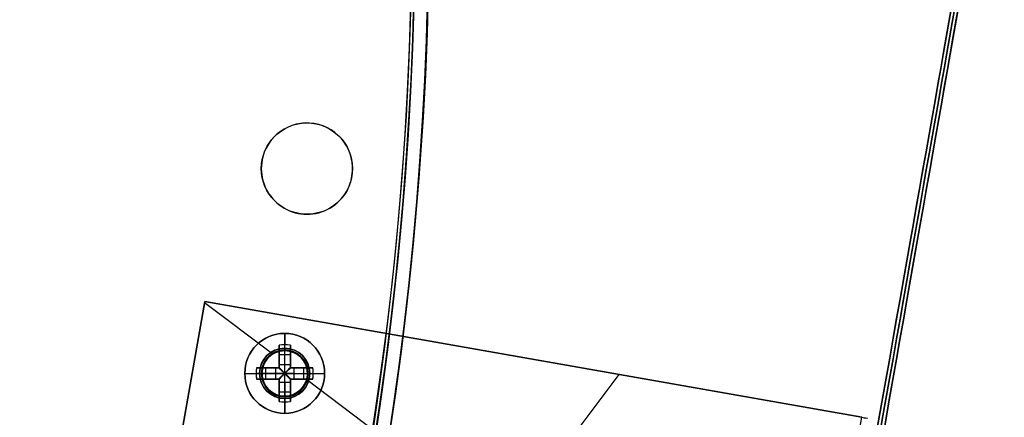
# Model space of a CAD drawing. Header units: millimetres. Extents: x -83 to 676, y -83 to 676.
# Tile 601 of 656: x 557 to 643, y 253 to 288. Entities that reach past the tile are written whole.
import ezdxf

# ---------------------------------------------------------------- set-up
doc = ezdxf.new("R2010")
doc.units = ezdxf.units.MM
doc.header["$MEASUREMENT"] = 0
doc.layers.add('IGES level 0', color=7, linetype='Continuous', true_color=0xff7878)

msp = doc.modelspace()

# ---------------------------------------------------------------- linework, layer by layer
at = {"layer": 'IGES level 0', "color": 5, "true_color": 0x1212ff}
for p, q in [((642.881, 311.581, -13.5), (616.834, 163.86, -13.5)), ((643.472, 311.476, -13.5), (617.425, 163.755, -13.5))]:
    msp.add_line(p, q, dxfattribs=at)
at = {"layer": 'IGES level 0', "color": 254, "true_color": 0xcad1ee}
for p, q in [((583.367, 278.404, 45.8), (583.367, 278.404, 47)), ((578.468, 275.575, 45.8), (578.468, 275.575, 47)), ((578.468, 275.575, 47), (578.468, 275.575, 45.8)), ((586.196, 273.505, 47), (586.196, 273.505, 45.8)), ((586.196, 273.505, 45.8), (586.196, 273.505, 47)), ((581.297, 270.676, 45.8), (581.297, 270.676, 47)), ((568.164, 233.367, 48), (573.374, 262.911, 48)), ((573.374, 262.911, 47), (568.164, 233.367, 47)), ((568.164, 233.367, 47.5), (573.374, 262.911, 47.5)), ((630.985, 252.753, 48), (573.374, 262.911, 48)), ((573.374, 262.911, 48), (573.374, 262.911, 47)), ((573.374, 262.911, 47), (630.985, 252.753, 47)), ((573.374, 262.911, 48), (573.374, 262.911, 47)), ((580.902, 258.53, 47), (580.902, 258.53, 45.8)), ((581.588, 258.195, 48), (581.588, 258.195, 47)), ((578.787, 257.802, 47), (578.787, 257.802, 48)), ((578.787, 257.802, 48), (578.787, 257.802, 47)), ((602.918, 257.702, 47), (602.918, 257.702, 48)), ((578.452, 257.116, 45.8), (578.452, 257.116, 47)), ((578.452, 257.116, 47), (578.452, 257.116, 45.8)), ((582.316, 256.08, 47), (582.316, 256.08, 45.8)), ((582.316, 256.08, 45.8), (582.316, 256.08, 47)), ((579.18, 255.001, 48), (579.18, 255.001, 47)), ((579.866, 254.666, 47), (579.866, 254.666, 45.8)), ((581.981, 255.394, 48), (581.981, 255.394, 47)), ((581.981, 255.394, 47), (581.981, 255.394, 48))]:
    msp.add_line(p, q, dxfattribs=at)
at = {"layer": 'IGES level 0', "color": 11, "true_color": 0xff7887}
for p, q in [((573.374, 262.911, 48), (568.164, 233.367, 48)), ((573.374, 262.911, 47), (568.164, 233.367, 47)), ((573.357, 262.816, 48), (579.343, 258.306, 48)), ((573.357, 262.816, 47), (579.343, 258.306, 47)), ((630.985, 252.753, 48), (573.374, 262.911, 48)), ((630.985, 252.753, 47), (573.374, 262.911, 47)), ((589.443, 229.615, 48), (609.706, 256.505, 48)), ((589.443, 229.615, 47), (609.706, 256.505, 47)), ((582.312, 256.068, 48), (625.792, 223.303, 48)), ((582.312, 256.068, 47), (625.792, 223.303, 47)), ((625.775, 223.208, 48), (630.985, 252.753, 48)), ((625.775, 223.208, 47), (630.985, 252.753, 47))]:
    msp.add_line(p, q, dxfattribs=at)
at = {"layer": 'IGES level 0', "color": 1, "true_color": 0xff0808}
for p, q in [((580.384, 258.798, 48), (580.384, 260.098, 48)), ((579.884, 257.384, 48.463), (579.884, 259.072, 50.13)), ((579.884, 259.072, 50.13), (579.884, 257.384, 48.463)), ((580.384, 257.384, 48.463), (580.384, 259.098, 50.155)), ((580.884, 259.072, 50.13), (580.884, 257.384, 48.463)), ((580.884, 257.384, 48.463), (580.884, 259.072, 50.13)), ((579.884, 257.098, 49.699), (579.884, 258.636, 49.699)), ((579.884, 258.254, 49.322), (580.884, 258.254, 49.322)), ((580.384, 258.598, 47.8), (580.384, 258.598, 40)), ((580.384, 254.598, 40), (580.384, 258.598, 40)), ((580.384, 258.598, 40), (580.384, 258.598, 47.8)), ((580.884, 258.636, 49.699), (580.884, 257.098, 49.699)), ((579.884, 258.085, 49.155), (579.884, 258.085, 50.83)), ((579.884, 257.384, 48.463), (580.884, 257.384, 48.463)), ((579.884, 257.384, 48.463), (580.884, 257.384, 48.463)), ((580.884, 258.085, 49.155), (580.884, 258.085, 50.83)), ((576.884, 256.598, 48), (578.184, 256.598, 48)), ((579.598, 256.598, 48.463), (577.884, 256.598, 50.155)), ((577.909, 257.098, 50.13), (579.598, 257.098, 48.463)), ((579.598, 257.098, 48.463), (577.909, 257.098, 50.13)), ((578.346, 257.098, 49.699), (579.884, 257.098, 49.699)), ((578.384, 256.598, 47.8), (578.384, 256.598, 40)), ((578.384, 256.598, 40), (582.384, 256.598, 40)), ((578.728, 256.098, 49.322), (578.728, 257.098, 49.322)), ((578.897, 257.098, 49.155), (578.897, 257.098, 50.83)), ((579.598, 256.098, 48.463), (579.598, 257.098, 48.463)), ((579.598, 256.098, 48.463), (579.598, 257.098, 48.463)), ((579.884, 257.098, 51.128), (579.884, 257.098, 48.27)), ((579.884, 257.098, 48.27), (579.884, 257.098, 51.128)), ((580.481, 256.695, 48.18), (580.286, 256.695, 48.18)), ((580.286, 256.695, 48.18), (580.286, 256.5, 48.18)), ((580.286, 256.695, 48.18), (580.286, 256.5, 48.18)), ((580.481, 256.695, 48.18), (580.286, 256.695, 48.18)), ((580.286, 256.598, 48.18), (580.481, 256.598, 48.18)), ((580.286, 256.5, 48.18), (580.481, 256.5, 48.18)), ((580.286, 256.5, 48.18), (580.481, 256.5, 48.18)), ((580.384, 256.695, 48.18), (580.384, 256.5, 48.18)), ((580.481, 256.5, 48.18), (580.481, 256.695, 48.18)), ((580.481, 256.5, 48.18), (580.481, 256.695, 48.18)), ((580.884, 257.098, 51.128), (580.884, 257.098, 48.27)), ((580.884, 257.098, 49.699), (582.422, 257.098, 49.699)), ((580.884, 257.098, 48.27), (580.884, 257.098, 51.128)), ((581.17, 257.098, 48.463), (582.858, 257.098, 50.13)), ((581.17, 257.098, 48.463), (581.17, 256.098, 48.463)), ((582.858, 257.098, 50.13), (581.17, 257.098, 48.463)), ((581.17, 257.098, 48.463), (581.17, 256.098, 48.463)), ((581.17, 256.598, 48.463), (582.884, 256.598, 50.155)), ((581.871, 257.098, 49.155), (581.871, 257.098, 50.83)), ((582.04, 257.098, 49.322), (582.04, 256.098, 49.322)), ((582.384, 256.598, 47.8), (582.384, 256.598, 40)), ((582.584, 256.598, 48), (583.884, 256.598, 48)), ((579.598, 256.098, 48.463), (577.909, 256.098, 50.13)), ((577.909, 256.098, 50.13), (579.598, 256.098, 48.463)), ((579.884, 256.098, 49.699), (578.346, 256.098, 49.699)), ((578.897, 256.098, 49.155), (578.897, 256.098, 50.83)), ((579.884, 256.098, 51.128), (579.884, 256.098, 48.27)), ((579.884, 256.098, 48.27), (579.884, 256.098, 51.128)), ((579.884, 254.56, 49.699), (579.884, 256.098, 49.699)), ((579.884, 254.123, 50.13), (579.884, 255.812, 48.463)), ((580.884, 255.812, 48.463), (579.884, 255.812, 48.463)), ((579.884, 255.812, 48.463), (579.884, 254.123, 50.13)), ((580.884, 255.812, 48.463), (579.884, 255.812, 48.463)), ((580.384, 255.812, 48.463), (580.384, 254.098, 50.155)), ((580.884, 256.098, 51.128), (580.884, 256.098, 48.27)), ((580.884, 256.098, 49.699), (580.884, 254.56, 49.699)), ((580.884, 256.098, 48.27), (580.884, 256.098, 51.128)), ((582.422, 256.098, 49.699), (580.884, 256.098, 49.699)), ((580.884, 255.812, 48.463), (580.884, 254.123, 50.13)), ((580.884, 254.123, 50.13), (580.884, 255.812, 48.463)), ((582.858, 256.098, 50.13), (581.17, 256.098, 48.463)), ((581.17, 256.098, 48.463), (582.858, 256.098, 50.13)), ((581.871, 256.098, 49.155), (581.871, 256.098, 50.83)), ((579.884, 255.111, 49.155), (579.884, 255.111, 50.83)), ((580.884, 254.942, 49.322), (579.884, 254.942, 49.322)), ((580.884, 255.111, 49.155), (580.884, 255.111, 50.83)), ((580.384, 254.598, 40), (580.384, 254.598, 47.8)), ((580.384, 254.598, 47.8), (580.384, 254.598, 40)), ((580.384, 253.098, 48), (580.384, 254.398, 48))]:
    msp.add_line(p, q, dxfattribs=at)
at = {"layer": 'IGES level 0', "color": 153, "true_color": 0x5393cf}
for centre in [(296.5, 296.5), (296.5, 296.5, -1.2)]:
    msp.add_circle(centre, 296.5, dxfattribs=at)
at = {"layer": 'IGES level 0'}
for centre, radius in [((296.5, 296.5, 47), 296.5), ((296.5, 296.5), 296.5), ((296.5, 296.5, 47), 295.3), ((296.5, 296.5), 295.3)]:
    msp.add_circle(centre, radius, dxfattribs=at)
at = {"layer": 'IGES level 0', "color": 124, "true_color": 0x1aa180}
for centre, radius in [((296.5, 296.5, 47), 295), ((296.5, 296.5, 45.8), 295), ((582.332, 274.54, 47), 4), ((582.332, 274.54, 45.8), 4), ((580.384, 256.598, 47), 2), ((580.384, 256.598, 45.8), 2)]:
    msp.add_circle(centre, radius, dxfattribs=at)
at = {"layer": 'IGES level 0', "color": 1, "true_color": 0xff0808}
for centre, radius in [((580.384, 256.598, 48), 3.5), ((580.384, 256.598, 48), 2.2), ((580.384, 256.598, 40), 2)]:
    msp.add_circle(centre, radius, dxfattribs=at)
at = {"layer": 'IGES level 0', "color": 11, "true_color": 0xff7887}
for centre in [(580.384, 256.598, 48), (580.384, 256.598, 47)]:
    msp.add_circle(centre, 2, dxfattribs=at)
at = {"layer": 'IGES level 0', "color": 153, "true_color": 0x5393cf}
for centre, start, end in [((296.5, 296.5, -1.2), 345, 165), ((296.5, 296.5), 345, 165), ((296.5, 296.5, -0.6), 345, 165), ((296.5, 296.5, -1.2), 165, 345), ((296.5, 296.5), 165, 345), ((296.5, 296.5, -0.6), 165, 345)]:
    msp.add_arc(centre, 296.5, start, end, dxfattribs=at)
at = {"layer": 'IGES level 0', "color": 124, "true_color": 0x1aa180}
for centre, start, end in [((296.5, 296.5, 45.8), 345, 165), ((296.5, 296.5, 47), 345, 165), ((296.5, 296.5, 46.4), 345, 165), ((296.5, 296.5, 45.8), 165, 345), ((296.5, 296.5, 47), 165, 345), ((296.5, 296.5, 46.4), 165, 345)]:
    msp.add_arc(centre, 295, start, end, dxfattribs=at)
at = {"layer": 'IGES level 0'}
for centre, radius in [((296.5, 296.5), 296.5), ((296.5, 296.5, 47), 296.5), ((296.5, 296.5, 23.5), 296.5), ((296.5, 296.5, 47), 295.3), ((296.5, 296.5), 295.3), ((296.5, 296.5, 23.5), 295.3)]:
    msp.add_arc(centre, radius, 225, 45, dxfattribs=at)
at = {"layer": 'IGES level 0', "color": 5, "true_color": 0x1212ff, "extrusion": (0.984808, -0.173648, 6.801e-15)}
msp.add_arc((343.482, -88.5, 579.009), 75, 180, 0, dxfattribs=at)
at = {"layer": 'IGES level 0', "color": 5, "true_color": 0x1212ff, "extrusion": (0.984808, -0.173648, -9.59012e-15)}
msp.add_arc((343.482, 61.5, 579.009), 75, 360, 180, dxfattribs=at)
at = {"layer": 'IGES level 0', "color": 5, "true_color": 0x1212ff, "extrusion": (0.984808, -0.173648, 2.13226e-15)}
for centre, start in [((343.482, 61.5, 579.009), 360), ((343.482, 61.5, 579.609), 0), ((343.482, 61.5, 579.609), 0)]:
    msp.add_arc(centre, 75, start, 180, dxfattribs=at)
at = {"layer": 'IGES level 0', "color": 5, "true_color": 0x1212ff, "extrusion": (0.984808, -0.173648, -2.12215e-15)}
for centre in [(343.482, -88.5, 579.009), (343.482, -88.5, 579.609), (343.482, -88.5, 579.609)]:
    msp.add_arc(centre, 75, 180, 0, dxfattribs=at)
at = {"layer": 'IGES level 0', "color": 5, "true_color": 0x1212ff, "extrusion": (0.984808, -0.173648, 0)}
for centre, start, end in [((343.482, -88.5, 579.309), 180, 0), ((343.482, 61.5, 579.309), 0, 180)]:
    msp.add_arc(centre, 75, start, end, dxfattribs=at)
at = {"layer": 'IGES level 0', "color": 254, "true_color": 0xcad1ee}
for centre, radius, start, end in [((582.332, 274.54, 45.8), 4, 345, 165), ((582.332, 274.54, 47), 4, 345, 165), ((582.332, 274.54, 46.4), 4, 345, 165), ((582.332, 274.54, 45.8), 4, 165, 345), ((582.332, 274.54, 47), 4, 165, 345), ((582.332, 274.54, 46.4), 4, 165, 345), ((580.384, 256.598, 47), 2, 345, 165), ((580.384, 256.598, 45.8), 2, 345, 165), ((580.384, 256.598, 46.4), 2, 345, 165), ((580.384, 256.598, 48), 2, 323, 143), ((580.384, 256.598, 47), 2, 323, 143), ((580.384, 256.598, 47.5), 2, 323, 143), ((580.384, 256.598, 48), 2, 143, 323), ((580.384, 256.598, 47), 2, 143, 323), ((580.384, 256.598, 47.5), 2, 143, 323), ((580.384, 256.598, 47), 2, 165, 345), ((580.384, 256.598, 45.8), 2, 165, 345), ((580.384, 256.598, 46.4), 2, 165, 345)]:
    msp.add_arc(centre, radius, start, end, dxfattribs=at)
at = {"layer": 'IGES level 0', "color": 1, "true_color": 0xff0808}
for centre, radius, start, end in [((580.384, 256.598, 48), 3.5, 360, 180), ((580.384, 256.598, 48), 2.2, 90, 270), ((580.384, 256.598, 47.941), 2.059, 90, 270), ((580.384, 256.598, 40), 2, 90, 270), ((580.384, 256.598, 47.8), 2, 90, 270), ((580.384, 256.598, 43.9), 2, 90, 270), ((580.384, 256.598, 47.8), 2, 90, 270), ((580.384, 256.598, 48), 2.2, 270, 90), ((580.384, 256.598, 47.941), 2.059, 270, 90), ((580.384, 256.598, 47.8), 2, 270, 90), ((580.384, 256.598, 40), 2, 270, 90), ((580.384, 256.598, 47.8), 2, 270, 90), ((580.384, 256.598, 43.9), 2, 270, 90), ((580.384, 256.598, 48), 3.5, 180, 0)]:
    msp.add_arc(centre, radius, start, end, dxfattribs=at)
at = {"layer": 'IGES level 0', "color": 1, "true_color": 0xff0808, "extrusion": (1, 0, 0)}
for centre, radius, start, end in [((256.598, 47.686, 580.384), 3.514, 5.12754, 44.64884), ((256.598, 47.686, 579.884), 3.478, 44.64884, 81.73521), ((256.598, 47.686, 579.884), 3.478, 44.64884, 81.73521), ((258.798, 47.8, 580.384), 0.2, 90, 180), ((256.695, 49.16, 579.884), 0.98, 296.55957, 314.64884), ((256.695, 49.16, 579.884), 0.98, 296.55957, 314.64884), ((256.695, 49.16, 580.384), 0.98, 270, 314.64884), ((256.695, 49.16, 580.884), 0.98, 296.55957, 314.64884), ((256.5, 49.16, 580.384), 0.98, 225.35116, 270), ((256.598, 47.686, 579.884), 3.478, 98.26479, 135.35116), ((256.598, 47.686, 580.884), 3.478, 98.26479, 135.35116), ((256.5, 49.16, 580.884), 0.98, 225.35116, 243.44043), ((256.5, 49.16, 580.884), 0.98, 225.35116, 243.44043), ((254.398, 47.8, 580.384), 0.2, 0, 90), ((256.598, 47.686, 580.384), 3.514, 135.35116, 174.87246)]:
    msp.add_arc(centre, radius, start, end, dxfattribs=at)
at = {"layer": 'IGES level 0', "color": 1, "true_color": 0xff0808, "extrusion": (-9.0207e-15, -0.70276, 0.711427)}
msp.add_arc((580.384, 216.062, -146.402), 3.514, 81.81988, 98.18012, dxfattribs=at)
at = {"layer": 'IGES level 0', "color": 1, "true_color": 0xff0808, "extrusion": (1.24501e-14, -0.70276, 0.711427)}
msp.add_arc((580.384, 216.062, -146.402), 3.514, 81.81988, 98.18012, dxfattribs=at)
at = {"layer": 'IGES level 0', "color": 1, "true_color": 0xff0808, "extrusion": (1, -2.83936e-13, -5.61904e-13)}
msp.add_arc((256.598, 47.686, 580.884), 3.478, 44.64884, 81.73521, dxfattribs=at)
at = {"layer": 'IGES level 0', "color": 1, "true_color": 0xff0808, "extrusion": (1, 2.83936e-13, 5.61904e-13)}
msp.add_arc((256.598, 47.686, 580.884), 3.478, 44.64884, 81.73521, dxfattribs=at)
at = {"layer": 'IGES level 0', "color": 1, "true_color": 0xff0808, "extrusion": (1, -1.37232e-12, 1.37232e-12)}
msp.add_arc((258.798, 47.8, 580.384), 0.2, 90, 180, dxfattribs=at)
at = {"layer": 'IGES level 0', "color": 1, "true_color": 0xff0808, "extrusion": (1, 5.43174e-12, -7.5858e-12)}
msp.add_arc((256.695, 49.16, 580.884), 0.98, 296.55957, 314.64884, dxfattribs=at)
at = {"layer": 'IGES level 0', "color": 1, "true_color": 0xff0808, "extrusion": (0, 1, 0)}
for centre, radius, start, end in [((-580.384, 47.686, 256.598), 3.514, 5.12754, 44.64884), ((-580.286, 49.16, 257.098), 0.98, 296.55957, 314.64884), ((-580.286, 49.16, 256.598), 0.98, 270, 314.64884), ((-580.481, 49.16, 256.598), 0.98, 225.35116, 270), ((-580.384, 47.686, 257.098), 3.478, 98.26479, 135.35116), ((-580.384, 47.686, 257.098), 3.478, 98.26479, 135.35116), ((-580.481, 49.16, 257.098), 0.98, 225.35116, 243.44043), ((-580.481, 49.16, 257.098), 0.98, 225.35116, 243.44043), ((-580.384, 47.686, 256.598), 3.514, 135.35116, 174.87246), ((-580.384, 47.686, 256.598), 3.514, 135.35116, 174.87246), ((-580.384, 47.686, 256.098), 3.478, 44.64884, 81.73521), ((-580.286, 49.16, 256.098), 0.98, 296.55957, 314.64884), ((-580.286, 49.16, 256.098), 0.98, 296.55957, 314.64884), ((-580.384, 47.686, 256.098), 3.478, 98.26479, 135.35116), ((-580.384, 47.686, 256.098), 3.478, 98.26479, 135.35116), ((-580.481, 49.16, 256.098), 0.98, 225.35116, 243.44043), ((-580.481, 49.16, 256.098), 0.98, 225.35116, 243.44043)]:
    msp.add_arc(centre, radius, start, end, dxfattribs=at)
at = {"layer": 'IGES level 0', "color": 1, "true_color": 0xff0808, "extrusion": (-2.49185e-13, 1, 1.15606e-13)}
msp.add_arc((-580.384, 47.686, 256.598), 3.514, 5.12754, 44.64884, dxfattribs=at)
at = {"layer": 'IGES level 0', "color": 1, "true_color": 0xff0808, "extrusion": (0.70276, 3.42943e-15, 0.711427)}
msp.add_arc((256.598, -379.389, 441.795), 3.514, 81.81988, 98.18012, dxfattribs=at)
at = {"layer": 'IGES level 0', "color": 1, "true_color": 0xff0808, "extrusion": (0.70276, 7.45152e-13, 0.711427)}
msp.add_arc((256.598, -379.389, 441.795), 3.514, 81.81988, 90, dxfattribs=at)
at = {"layer": 'IGES level 0', "color": 1, "true_color": 0xff0808, "extrusion": (0.70276, 3.00505e-13, 0.711427)}
msp.add_arc((256.598, -379.389, 441.795), 3.514, 90, 98.18012, dxfattribs=at)
at = {"layer": 'IGES level 0', "color": 1, "true_color": 0xff0808, "extrusion": (-1.41968e-13, 1, 2.80952e-13)}
for centre in [(-580.384, 47.686, 257.098), (-580.384, 47.686, 256.098)]:
    msp.add_arc(centre, 3.478, 44.64884, 81.73521, dxfattribs=at)
at = {"layer": 'IGES level 0', "color": 1, "true_color": 0xff0808, "extrusion": (1.41968e-13, 1, -2.80952e-13)}
msp.add_arc((-580.384, 47.686, 257.098), 3.478, 44.64884, 81.73521, dxfattribs=at)
at = {"layer": 'IGES level 0', "color": 1, "true_color": 0xff0808, "extrusion": (2.1883e-10, 1, 2.88118e-11)}
msp.add_arc((-578.184, 47.8, 256.598), 0.2, 90, 180, dxfattribs=at)
at = {"layer": 'IGES level 0', "color": 1, "true_color": 0xff0808, "extrusion": (-2.71587e-12, 1, -3.7929e-12)}
msp.add_arc((-580.286, 49.16, 257.098), 0.98, 296.55957, 314.64884, dxfattribs=at)
at = {"layer": 'IGES level 0', "color": 1, "true_color": 0xff0808, "extrusion": (0.689371, -0.689371, -0.222565)}
msp.add_arc((591.835, 97.931, 211.942), 0.08, 257.44027, 282.54752, dxfattribs=at)
at = {"layer": 'IGES level 0', "color": 1, "true_color": 0xff0808, "extrusion": (0.702705, -0.702705, -0.111406)}
msp.add_arc((591.835, 73.439, 221.813), 0.08, 263.7148, 276.35685, dxfattribs=at)
at = {"layer": 'IGES level 0', "color": 1, "true_color": 0xff0808, "extrusion": (0.702705, 0.702705, 0.111406)}
msp.add_arc((-228.951, -18.001, 593.864), 0.08, 263.64315, 276.2852, dxfattribs=at)
at = {"layer": 'IGES level 0', "color": 1, "true_color": 0xff0808, "extrusion": (0.689371, 0.689371, 0.222565)}
msp.add_arc((-228.951, -84.748, 588.257), 0.08, 257.45248, 282.55973, dxfattribs=at)
at = {"layer": 'IGES level 0', "color": 1, "true_color": 0xff0808, "extrusion": (2.18833e-10, 1, -2.88116e-11)}
msp.add_arc((-582.584, 47.8, 256.598), 0.2, 360, 90, dxfattribs=at)
at = {"layer": 'IGES level 0', "color": 1, "true_color": 0xff0808, "extrusion": (-0.70276, -3.42971e-15, 0.711427)}
msp.add_arc((-256.598, 446.413, -373.945), 3.514, 81.81988, 98.18012, dxfattribs=at)
at = {"layer": 'IGES level 0', "color": 1, "true_color": 0xff0808, "extrusion": (-0.70276, -1.92491e-14, 0.711427)}
msp.add_arc((-256.598, 446.413, -373.945), 3.514, 90, 98.18012, dxfattribs=at)
at = {"layer": 'IGES level 0', "color": 1, "true_color": 0xff0808, "extrusion": (-0.70276, 6.08853e-13, 0.711427)}
msp.add_arc((-256.598, 446.413, -373.945), 3.514, 81.81988, 90, dxfattribs=at)
at = {"layer": 'IGES level 0', "color": 1, "true_color": 0xff0808, "extrusion": (1, 2.83936e-13, -5.61904e-13)}
msp.add_arc((256.598, 47.686, 579.884), 3.478, 98.26479, 135.35116, dxfattribs=at)
at = {"layer": 'IGES level 0', "color": 1, "true_color": 0xff0808, "extrusion": (1, 5.43174e-12, 7.5858e-12)}
msp.add_arc((256.5, 49.16, 579.884), 0.98, 225.35116, 243.44043, dxfattribs=at)
msp.add_arc((256.5, 49.16, 579.884), 0.98, 225.35116, 243.44043, dxfattribs=at)
at = {"layer": 'IGES level 0', "color": 1, "true_color": 0xff0808, "extrusion": (0.689371, 0.689371, -0.222565)}
msp.add_arc((-228.951, 178.696, 565.725), 0.08, 257.44027, 282.54752, dxfattribs=at)
at = {"layer": 'IGES level 0', "color": 1, "true_color": 0xff0808, "extrusion": (0.702705, 0.702705, -0.111406)}
msp.add_arc((-228.951, 113.867, 582.438), 0.08, 263.7148, 276.35685, dxfattribs=at)
at = {"layer": 'IGES level 0', "color": 1, "true_color": 0xff0808, "extrusion": (0.702705, -0.702705, 0.111406)}
msp.add_arc((591.835, 22.426, 233.239), 0.08, 263.64315, 276.2852, dxfattribs=at)
at = {"layer": 'IGES level 0', "color": 1, "true_color": 0xff0808, "extrusion": (0.689371, -0.689371, 0.222565)}
msp.add_arc((591.835, -3.982, 234.475), 0.08, 257.45248, 282.55973, dxfattribs=at)
at = {"layer": 'IGES level 0', "color": 1, "true_color": 0xff0808, "extrusion": (1, -2.83936e-13, 5.61904e-13)}
msp.add_arc((256.598, 47.686, 580.884), 3.478, 98.26479, 135.35116, dxfattribs=at)
at = {"layer": 'IGES level 0', "color": 1, "true_color": 0xff0808, "extrusion": (7.5235e-15, 0.70276, 0.711427)}
msp.add_arc((-580.384, -149.039, 214.252), 3.514, 81.81988, 98.18012, dxfattribs=at)
at = {"layer": 'IGES level 0', "color": 1, "true_color": 0xff0808, "extrusion": (2.89933e-14, 0.70276, 0.711427)}
msp.add_arc((-580.384, -149.039, 214.252), 3.514, 81.81988, 98.18012, dxfattribs=at)
at = {"layer": 'IGES level 0', "color": 1, "true_color": 0xff0808, "extrusion": (1, -1.37232e-12, -1.37232e-12)}
msp.add_arc((254.398, 47.8, 580.384), 0.2, 360, 90, dxfattribs=at)
at = {"layer": 'IGES level 0', "color": 254, "true_color": 0xcad1ee, "extrusion": (0.173648, 0.984808, -1.49e-08)}
msp.add_arc((-577.509, 46.5, 358.482), 0.5, 90, 180, dxfattribs=at)
at = {"layer": 'IGES level 0', "color": 1, "true_color": 0xff0808}
for points in [[(579.848, 257.098, 48.283), (579.86, 257.098, 48.277), (579.872, 257.098, 48.273), (579.884, 257.098, 48.27)], [(579.884, 257.098, 48.27), (579.884, 257.11, 48.273), (579.884, 257.122, 48.277), (579.884, 257.134, 48.283)], [(580.884, 257.134, 48.283), (580.884, 257.122, 48.277), (580.884, 257.11, 48.273), (580.884, 257.098, 48.27)], [(580.884, 257.098, 48.27), (580.896, 257.098, 48.273), (580.908, 257.098, 48.277), (580.92, 257.098, 48.283)], [(579.884, 256.098, 48.27), (579.872, 256.098, 48.273), (579.86, 256.098, 48.277), (579.848, 256.098, 48.283)], [(579.884, 256.062, 48.283), (579.884, 256.074, 48.277), (579.884, 256.086, 48.273), (579.884, 256.098, 48.27)], [(580.884, 256.098, 48.27), (580.884, 256.086, 48.273), (580.884, 256.074, 48.277), (580.884, 256.062, 48.283)], [(580.92, 256.098, 48.283), (580.908, 256.098, 48.277), (580.896, 256.098, 48.273), (580.884, 256.098, 48.27)]]:
    msp.add_open_spline(points, degree=3, dxfattribs=at)
for points, knots in [([(579.884, 257.098, 48.27), (579.877, 257.098, 48.272), (579.87, 257.098, 48.274), (579.858, 257.098, 48.279), (579.853, 257.098, 48.281), (579.848, 257.098, 48.283)], [0, 0, 0, 0, 0.00002195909, 0.00002195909, 0.0000380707, 0.0000380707, 0.0000380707, 0.0000380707]), ([(579.848, 257.098, 48.283), (579.893, 257.057, 48.261), (579.939, 257.015, 48.242), (580.034, 256.927, 48.212), (580.083, 256.882, 48.2), (580.184, 256.79, 48.184), (580.235, 256.743, 48.18), (580.286, 256.695, 48.18)], [0, 0, 0, 0, 0.320257, 0.320257, 0.655825, 0.655825, 1, 1, 1, 1]), ([(579.848, 257.098, 48.283), (579.864, 257.083, 48.275), (579.881, 257.068, 48.268), (579.915, 257.037, 48.253), (579.932, 257.021, 48.246), (579.967, 256.989, 48.233), (579.985, 256.972, 48.227), (580.019, 256.941, 48.217), (580.035, 256.926, 48.212), (580.068, 256.896, 48.204), (580.086, 256.879, 48.2), (580.123, 256.846, 48.193), (580.141, 256.829, 48.191), (580.179, 256.794, 48.186), (580.199, 256.775, 48.183), (580.24, 256.738, 48.181), (580.26, 256.72, 48.18), (580.282, 256.699, 48.18), (580.284, 256.697, 48.18), (580.286, 256.695, 48.18)], [0, 0, 0, 0, 0.129053, 0.129053, 0.256755, 0.256755, 0.38469, 0.38469, 0.5, 0.5, 0.626455, 0.626455, 0.749753, 0.749753, 0.874877, 0.874877, 0.989347, 0.989347, 1, 1, 1, 1]), ([(580.286, 256.5, 48.18), (580.266, 256.482, 48.18), (580.247, 256.464, 48.18), (580.209, 256.429, 48.183), (580.191, 256.413, 48.184), (580.155, 256.38, 48.189), (580.138, 256.364, 48.191), (580.104, 256.333, 48.197), (580.087, 256.318, 48.2), (580.063, 256.295, 48.206), (580.055, 256.288, 48.208), (580.031, 256.265, 48.214), (580.014, 256.25, 48.218), (579.981, 256.219, 48.229), (579.964, 256.204, 48.234), (579.932, 256.175, 48.246), (579.916, 256.16, 48.253), (579.884, 256.131, 48.266), (579.868, 256.116, 48.273), (579.851, 256.101, 48.282), (579.85, 256.099, 48.282), (579.848, 256.098, 48.283)], [0, 0, 0, 0, 0.101614, 0.101614, 0.209673, 0.209673, 0.321553, 0.321553, 0.439036, 0.439036, 0.5, 0.5, 0.625, 0.625, 0.744934, 0.744934, 0.864797, 0.864797, 0.986554, 0.986554, 1, 1, 1, 1]), ([(579.882, 257.098, 48.271), (579.918, 257.059, 48.253), (579.978, 256.993, 48.228), (580.039, 256.927, 48.211), (580.063, 256.901, 48.206)], [0.0440598, 0.0440598, 0.0440598, 0.0440598, 0.3202573, 0.497, 0.497, 0.497, 0.497]), ([(580.286, 256.695, 48.18), (580.268, 256.716, 48.18), (580.25, 256.735, 48.18), (580.215, 256.773, 48.183), (580.199, 256.791, 48.184), (580.166, 256.827, 48.189), (580.15, 256.844, 48.191), (580.119, 256.878, 48.197), (580.104, 256.895, 48.2), (580.081, 256.919, 48.206), (580.074, 256.927, 48.208), (580.051, 256.951, 48.214), (580.036, 256.968, 48.218), (580.005, 257.001, 48.229), (579.99, 257.018, 48.234), (579.961, 257.05, 48.246), (579.946, 257.066, 48.253), (579.917, 257.098, 48.266), (579.902, 257.114, 48.273), (579.887, 257.13, 48.282), (579.885, 257.132, 48.282), (579.884, 257.134, 48.283)], [0, 0, 0, 0, 0.101614, 0.101614, 0.209673, 0.209673, 0.321553, 0.321553, 0.439036, 0.439036, 0.5, 0.5, 0.625, 0.625, 0.744934, 0.744934, 0.864797, 0.864797, 0.986554, 0.986554, 1, 1, 1, 1]), ([(579.884, 257.134, 48.283), (579.884, 257.127, 48.28), (579.884, 257.12, 48.277), (579.884, 257.108, 48.273), (579.884, 257.103, 48.271), (579.884, 257.098, 48.27)], [0, 0, 0, 0, 0.00002297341, 0.00002297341, 0.0000380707, 0.0000380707, 0.0000380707, 0.0000380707]), ([(579.884, 256.062, 48.283), (579.899, 256.078, 48.275), (579.914, 256.095, 48.268), (579.945, 256.129, 48.253), (579.961, 256.146, 48.246), (579.993, 256.181, 48.233), (580.01, 256.199, 48.227), (580.041, 256.233, 48.217), (580.056, 256.249, 48.212), (580.086, 256.282, 48.204), (580.103, 256.3, 48.2), (580.136, 256.336, 48.193), (580.153, 256.355, 48.191), (580.188, 256.393, 48.186), (580.206, 256.413, 48.183), (580.243, 256.454, 48.181), (580.262, 256.474, 48.18), (580.283, 256.496, 48.18), (580.285, 256.498, 48.18), (580.286, 256.5, 48.18)], [0, 0, 0, 0, 0.1290525, 0.1290525, 0.2567545, 0.2567545, 0.3846897, 0.3846897, 0.5, 0.5, 0.6264552, 0.6264552, 0.7497533, 0.7497533, 0.8748767, 0.8748767, 0.9893473, 0.9893473, 1, 1, 1, 1]), ([(579.884, 256.062, 48.283), (579.925, 256.107, 48.261), (579.967, 256.153, 48.242), (580.054, 256.248, 48.212), (580.1, 256.297, 48.2), (580.192, 256.398, 48.184), (580.239, 256.449, 48.18), (580.286, 256.5, 48.18)], [0, 0, 0, 0, 0.320257, 0.320257, 0.655825, 0.655825, 1, 1, 1, 1]), ([(580.884, 257.134, 48.283), (580.869, 257.118, 48.275), (580.854, 257.101, 48.268), (580.823, 257.067, 48.253), (580.807, 257.05, 48.246), (580.775, 257.015, 48.233), (580.758, 256.997, 48.227), (580.727, 256.963, 48.217), (580.712, 256.947, 48.212), (580.682, 256.913, 48.204), (580.665, 256.895, 48.2), (580.632, 256.859, 48.193), (580.615, 256.841, 48.191), (580.58, 256.802, 48.186), (580.561, 256.782, 48.183), (580.524, 256.742, 48.181), (580.506, 256.722, 48.18), (580.485, 256.699, 48.18), (580.483, 256.697, 48.18), (580.481, 256.695, 48.18)], [0, 0, 0, 0, 0.1290525, 0.1290525, 0.2567545, 0.2567545, 0.3846897, 0.3846897, 0.5, 0.5, 0.6264552, 0.6264552, 0.7497533, 0.7497533, 0.8748767, 0.8748767, 0.9893473, 0.9893473, 1, 1, 1, 1]), ([(580.884, 257.134, 48.283), (580.843, 257.089, 48.261), (580.801, 257.043, 48.242), (580.713, 256.948, 48.212), (580.668, 256.898, 48.2), (580.576, 256.798, 48.184), (580.529, 256.747, 48.18), (580.481, 256.695, 48.18)], [0, 0, 0, 0, 0.320257, 0.320257, 0.655825, 0.655825, 1, 1, 1, 1]), ([(580.481, 256.695, 48.18), (580.502, 256.714, 48.18), (580.521, 256.732, 48.18), (580.559, 256.766, 48.183), (580.577, 256.783, 48.184), (580.613, 256.816, 48.189), (580.63, 256.832, 48.191), (580.664, 256.863, 48.197), (580.681, 256.878, 48.2), (580.705, 256.901, 48.206), (580.713, 256.908, 48.208), (580.737, 256.93, 48.214), (580.754, 256.946, 48.218), (580.787, 256.976, 48.229), (580.804, 256.991, 48.234), (580.836, 257.021, 48.246), (580.852, 257.036, 48.253), (580.884, 257.065, 48.266), (580.9, 257.08, 48.273), (580.916, 257.095, 48.282), (580.918, 257.096, 48.282), (580.92, 257.098, 48.283)], [0, 0, 0, 0, 0.101614, 0.101614, 0.209673, 0.209673, 0.321553, 0.321553, 0.439036, 0.439036, 0.5, 0.5, 0.625, 0.625, 0.744934, 0.744934, 0.864797, 0.864797, 0.986554, 0.986554, 1, 1, 1, 1]), ([(580.92, 256.098, 48.283), (580.904, 256.113, 48.275), (580.887, 256.128, 48.268), (580.853, 256.159, 48.253), (580.836, 256.175, 48.246), (580.801, 256.207, 48.233), (580.783, 256.224, 48.227), (580.749, 256.255, 48.217), (580.733, 256.269, 48.212), (580.699, 256.3, 48.204), (580.682, 256.317, 48.2), (580.645, 256.35, 48.193), (580.627, 256.367, 48.191), (580.588, 256.402, 48.186), (580.568, 256.42, 48.183), (580.528, 256.457, 48.181), (580.508, 256.476, 48.18), (580.485, 256.497, 48.18), (580.483, 256.498, 48.18), (580.481, 256.5, 48.18)], [0, 0, 0, 0, 0.1290525, 0.1290525, 0.2567545, 0.2567545, 0.3846897, 0.3846897, 0.5, 0.5, 0.6264552, 0.6264552, 0.7497533, 0.7497533, 0.8748767, 0.8748767, 0.9893473, 0.9893473, 1, 1, 1, 1]), ([(580.481, 256.5, 48.18), (580.5, 256.48, 48.18), (580.518, 256.461, 48.18), (580.552, 256.423, 48.183), (580.569, 256.405, 48.184), (580.602, 256.369, 48.189), (580.618, 256.352, 48.191), (580.649, 256.318, 48.197), (580.664, 256.301, 48.2), (580.687, 256.277, 48.206), (580.694, 256.269, 48.208), (580.716, 256.245, 48.214), (580.732, 256.228, 48.218), (580.762, 256.195, 48.229), (580.777, 256.178, 48.234), (580.807, 256.146, 48.246), (580.822, 256.129, 48.253), (580.851, 256.098, 48.266), (580.866, 256.082, 48.273), (580.881, 256.065, 48.282), (580.882, 256.064, 48.282), (580.884, 256.062, 48.283)], [0, 0, 0, 0, 0.101614, 0.101614, 0.209673, 0.209673, 0.321553, 0.321553, 0.439036, 0.439036, 0.5, 0.5, 0.625, 0.625, 0.744934, 0.744934, 0.864797, 0.864797, 0.986554, 0.986554, 1, 1, 1, 1]), ([(580.92, 256.098, 48.283), (580.875, 256.139, 48.261), (580.829, 256.181, 48.242), (580.734, 256.268, 48.212), (580.685, 256.314, 48.2), (580.584, 256.406, 48.184), (580.533, 256.453, 48.18), (580.481, 256.5, 48.18)], [0, 0, 0, 0, 0.320257, 0.320257, 0.655825, 0.655825, 1, 1, 1, 1]), ([(580.884, 257.1, 48.271), (580.845, 257.064, 48.253), (580.779, 257.004, 48.228), (580.713, 256.943, 48.211), (580.687, 256.919, 48.206)], [0.0440597, 0.0440597, 0.0440597, 0.0440597, 0.3202573, 0.497, 0.497, 0.497, 0.497]), ([(580.884, 257.098, 48.27), (580.884, 257.105, 48.272), (580.884, 257.112, 48.274), (580.884, 257.124, 48.279), (580.884, 257.129, 48.281), (580.884, 257.134, 48.283)], [0, 0, 0, 0, 0.00002195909, 0.00002195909, 0.0000380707, 0.0000380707, 0.0000380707, 0.0000380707]), ([(580.92, 257.098, 48.283), (580.913, 257.098, 48.28), (580.906, 257.098, 48.277), (580.894, 257.098, 48.273), (580.889, 257.098, 48.271), (580.884, 257.098, 48.27)], [0, 0, 0, 0, 0.00002297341, 0.00002297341, 0.0000380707, 0.0000380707, 0.0000380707, 0.0000380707]), ([(579.848, 256.098, 48.283), (579.855, 256.098, 48.28), (579.862, 256.098, 48.277), (579.874, 256.098, 48.273), (579.879, 256.098, 48.271), (579.884, 256.098, 48.27)], [0, 0, 0, 0, 0.00002297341, 0.00002297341, 0.0000380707, 0.0000380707, 0.0000380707, 0.0000380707]), ([(579.884, 256.096, 48.271), (579.923, 256.132, 48.253), (579.988, 256.192, 48.228), (580.055, 256.253, 48.211), (580.081, 256.277, 48.206)], [0.0440597, 0.0440597, 0.0440597, 0.0440597, 0.3202573, 0.497, 0.497, 0.497, 0.497]), ([(579.884, 256.098, 48.27), (579.884, 256.091, 48.272), (579.884, 256.084, 48.274), (579.884, 256.072, 48.279), (579.884, 256.067, 48.281), (579.884, 256.062, 48.283)], [0, 0, 0, 0, 0.00002195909, 0.00002195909, 0.0000380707, 0.0000380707, 0.0000380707, 0.0000380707]), ([(580.886, 256.098, 48.271), (580.85, 256.137, 48.253), (580.79, 256.202, 48.228), (580.729, 256.269, 48.211), (580.705, 256.295, 48.206)], [0.0440597, 0.0440597, 0.0440597, 0.0440597, 0.3202573, 0.497, 0.497, 0.497, 0.497]), ([(580.884, 256.062, 48.283), (580.884, 256.069, 48.28), (580.884, 256.076, 48.277), (580.884, 256.088, 48.273), (580.884, 256.093, 48.271), (580.884, 256.098, 48.27)], [0, 0, 0, 0, 0.00002297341, 0.00002297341, 0.0000380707, 0.0000380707, 0.0000380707, 0.0000380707]), ([(580.884, 256.098, 48.27), (580.891, 256.098, 48.272), (580.898, 256.098, 48.274), (580.91, 256.098, 48.279), (580.915, 256.098, 48.281), (580.92, 256.098, 48.283)], [0, 0, 0, 0, 0.00002195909, 0.00002195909, 0.0000380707, 0.0000380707, 0.0000380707, 0.0000380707])]:
    msp.add_open_spline(points, degree=3, knots=knots, dxfattribs=at)
for points, weights in [([(580.286, 256.5, 48.18), (580.055, 256.288, 48.18), (579.848, 256.098, 48.283)], [1, 0.972991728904, 1]), ([(580.286, 256.695, 48.18), (580.074, 256.927, 48.18), (579.884, 257.134, 48.283)], [1, 0.972991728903, 1]), ([(580.481, 256.695, 48.18), (580.713, 256.908, 48.18), (580.92, 257.098, 48.283)], [1, 0.972991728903, 1]), ([(580.481, 256.5, 48.18), (580.694, 256.269, 48.18), (580.884, 256.062, 48.283)], [1, 0.972991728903, 1])]:
    msp.add_rational_spline(points, weights, degree=2, dxfattribs=at)

doc.saveas('drawing.dxf')
